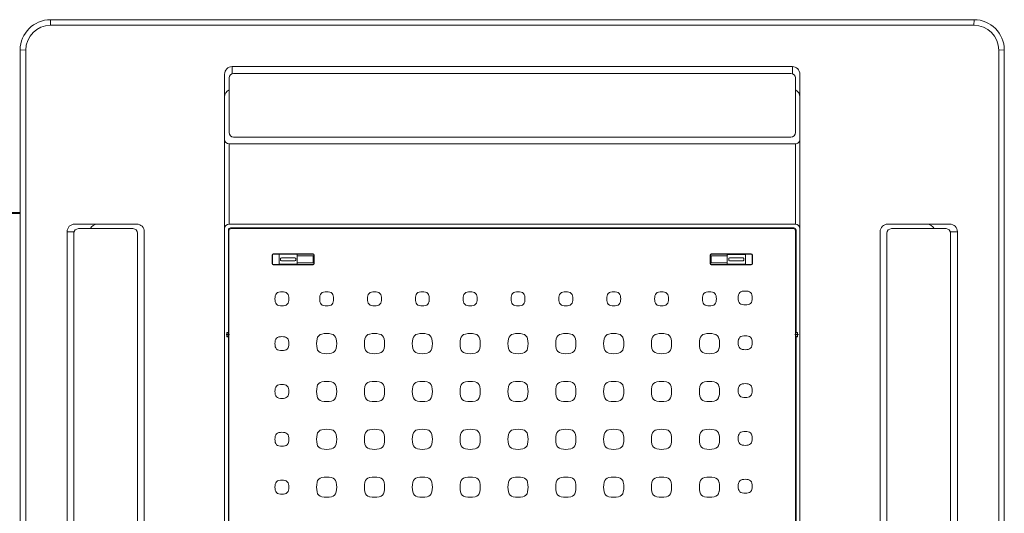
# Model space of a CAD drawing. Header units: inches. Extents: x 382808 to 408593, y -18409 to -9482.
# Tile 399 of 438: x 405244 to 405309, y -15479 to -15447. Entities that reach past the tile are written whole.
import ezdxf

# ---------------------------------------------------------------- set-up
doc = ezdxf.new("R2010")
doc.units = ezdxf.units.IN
doc.header["$LTSCALE"] = 2
doc.header["$MEASUREMENT"] = 0
doc.linetypes.add('CENTERLINE', pattern=[30, 24, -1.5, 3, -1.5])
doc.layers.add('z -CO', color=7, linetype='CONTINUOUS', lineweight=40)

msp = doc.modelspace()

# ---------------------------------------------------------------- linework, layer by layer
at = {"layer": 'z -CO', "color": 7, "linetype": 'Continuous', "lineweight": 15}
for p, q in [((405245.846, -15447.231), (405245.836, -15446.861)), ((405306.836, -15446.861), (405245.836, -15446.861)), ((405245.836, -15446.861), (405306.836, -15446.861)), ((405245.836, -15446.861), (405306.836, -15446.861)), ((405306.827, -15447.231), (405306.836, -15446.861)), ((405245.846, -15447.231), (405306.827, -15447.231)), ((405243.836, -15448.861), (405243.836, -15509.861)), ((405244.206, -15448.871), (405243.836, -15448.861)), ((405244.206, -15509.851), (405244.206, -15448.871)), ((405308.467, -15448.871), (405308.836, -15448.861)), ((405308.467, -15448.871), (405308.467, -15509.851)), ((405308.836, -15448.861), (405308.836, -15509.861))]:
    msp.add_line(p, q, dxfattribs=at)
at = {"layer": 'z -CO', "color": 7, "linetype": 'Continuous', "lineweight": 5}
for p, q in [((405257.839, -15450.411), (405257.839, -15449.961)), ((405294.836, -15449.961), (405257.839, -15449.961)), ((405294.836, -15450.428), (405294.836, -15449.961)), ((405257.336, -15451.961), (405257.336, -15450.461)), ((405257.636, -15450.711), (405257.636, -15454.311)), ((405257.936, -15450.411), (405294.736, -15450.411)), ((405295.036, -15450.711), (405295.036, -15454.311)), ((405295.336, -15451.961), (405295.336, -15450.461)), ((405257.336, -15454.761), (405257.336, -15451.961)), ((405295.336, -15454.561), (405295.336, -15451.961)), ((405257.336, -15454.761), (405257.336, -15454.408)), ((405257.936, -15454.611), (405294.736, -15454.611)), ((405295.336, -15454.761), (405295.336, -15454.561)), ((405257.336, -15454.761), (405257.336, -15460.661)), ((405257.636, -15455.061), (405257.636, -15460.361)), ((405295.036, -15455.061), (405257.636, -15455.061)), ((405295.036, -15460.361), (405295.036, -15455.061)), ((405295.336, -15460.661), (405295.336, -15454.761)), ((405251.536, -15460.361), (405247.436, -15460.361)), ((405260.154, -15460.361), (405257.636, -15460.361)), ((405295.036, -15460.361), (405257.636, -15460.361)), ((405305.236, -15460.361), (405301.136, -15460.361)), ((405246.936, -15497.861), (405246.936, -15460.861)), ((405247.386, -15460.861), (405246.936, -15460.861)), ((405247.386, -15497.761), (405247.386, -15460.961)), ((405247.686, -15460.661), (405251.286, -15460.661)), ((405251.586, -15497.761), (405251.586, -15460.961)), ((405252.036, -15497.861), (405252.036, -15460.861)), ((405257.336, -15498.061), (405257.336, -15460.661)), ((405257.586, -15467.511), (405257.586, -15460.761)), ((405257.628, -15497.919), (405257.628, -15460.803)), ((405257.736, -15460.611), (405294.936, -15460.611)), ((405257.778, -15460.653), (405294.894, -15460.653)), ((405295.044, -15497.919), (405295.044, -15460.803)), ((405295.086, -15467.511), (405295.086, -15460.761)), ((405295.336, -15498.061), (405295.336, -15460.661)), ((405300.636, -15460.861), (405300.636, -15497.861)), ((405301.086, -15497.761), (405301.086, -15460.961)), ((405301.386, -15460.661), (405304.986, -15460.661)), ((405305.286, -15460.861), (405305.736, -15460.861)), ((405305.286, -15497.761), (405305.286, -15460.961)), ((405305.736, -15460.861), (405305.736, -15497.861)), ((405260.474, -15462.401), (405260.474, -15462.971)), ((405260.496, -15462.401), (405260.496, -15462.971)), ((405260.546, -15462.329), (405263.186, -15462.329)), ((405260.546, -15462.351), (405263.186, -15462.351)), ((405260.936, -15462.351), (405260.936, -15463.021)), ((405260.986, -15462.356), (405262.086, -15462.356)), ((405262.136, -15462.351), (405262.136, -15463.021)), ((405262.136, -15462.461), (405263.186, -15462.461)), ((405263.186, -15462.461), (405263.186, -15462.911)), ((405263.236, -15462.401), (405263.236, -15462.971)), ((405263.258, -15462.401), (405263.258, -15462.971)), ((405289.414, -15462.401), (405289.414, -15462.971)), ((405289.436, -15462.401), (405289.436, -15462.971)), ((405292.126, -15462.329), (405289.486, -15462.329)), ((405292.126, -15462.351), (405289.486, -15462.351)), ((405289.486, -15462.461), (405289.486, -15462.911)), ((405290.536, -15462.461), (405289.486, -15462.461)), ((405290.536, -15463.021), (405290.536, -15462.351)), ((405291.686, -15462.376), (405290.586, -15462.376)), ((405291.736, -15463.021), (405291.736, -15462.351)), ((405292.176, -15462.401), (405292.176, -15462.971)), ((405292.198, -15462.401), (405292.198, -15462.971)), ((405260.546, -15463.021), (405263.186, -15463.021)), ((405260.546, -15463.043), (405263.186, -15463.043)), ((405260.986, -15462.996), (405262.086, -15462.996)), ((405261.036, -15462.636), (405261.036, -15462.736)), ((405261.086, -15462.586), (405261.986, -15462.586)), ((405261.086, -15462.786), (405261.986, -15462.786)), ((405262.036, -15462.636), (405262.036, -15462.736)), ((405262.136, -15462.911), (405263.186, -15462.911)), ((405290.536, -15462.911), (405289.486, -15462.911)), ((405292.126, -15463.021), (405289.486, -15463.021)), ((405292.126, -15463.043), (405289.486, -15463.043)), ((405291.686, -15463.016), (405290.586, -15463.016)), ((405290.636, -15462.736), (405290.636, -15462.636)), ((405291.586, -15462.586), (405290.686, -15462.586)), ((405291.586, -15462.786), (405290.686, -15462.786)), ((405291.636, -15462.736), (405291.636, -15462.636)), ((405257.586, -15467.511), (405257.486, -15467.511)), ((405257.486, -15467.811), (405257.486, -15467.511)), ((405257.486, -15467.511), (405257.505, -15467.529)), ((405257.605, -15467.529), (405257.505, -15467.529)), ((405257.505, -15467.793), (405257.505, -15467.529)), ((405257.605, -15467.529), (405257.586, -15467.511)), ((405257.605, -15467.793), (405257.605, -15467.529)), ((405295.068, -15467.529), (405295.086, -15467.511)), ((405295.068, -15467.529), (405295.168, -15467.529)), ((405295.068, -15467.793), (405295.068, -15467.529)), ((405295.086, -15467.511), (405295.186, -15467.511)), ((405295.186, -15467.511), (405295.168, -15467.529)), ((405295.168, -15467.793), (405295.168, -15467.529)), ((405295.186, -15467.811), (405295.186, -15467.511)), ((405257.505, -15467.793), (405257.486, -15467.811)), ((405257.586, -15467.811), (405257.486, -15467.811)), ((405257.605, -15467.793), (405257.505, -15467.793)), ((405257.586, -15467.811), (405257.605, -15467.793)), ((405257.586, -15490.911), (405257.586, -15467.811)), ((405295.068, -15467.793), (405295.168, -15467.793)), ((405295.086, -15467.811), (405295.068, -15467.793)), ((405295.086, -15490.911), (405295.086, -15467.811)), ((405295.086, -15467.811), (405295.186, -15467.811)), ((405295.168, -15467.793), (405295.186, -15467.811))]:
    msp.add_line(p, q, dxfattribs=at)
at = {"layer": 'z -CO', "ltscale": 2}
msp.add_line((405048.51, -15460.578), (405243.836, -15459.608), dxfattribs=at)
at = {"layer": 'z -CO', "color": 7, "linetype": 'CENTERLINE', "lineweight": 5}
for p, q in [((405257.435, -15467.661), (405257.67, -15467.661)), ((405295.238, -15467.661), (405295.002, -15467.661))]:
    msp.add_line(p, q, dxfattribs=at)
at = {"layer": 'z -CO', "color": 7, "linetype": 'Continuous', "lineweight": 15}
for centre, radius, start, end in [((405245.836, -15448.861), 2, 90, 180), ((405306.836, -15448.861), 2, 0, 90), ((405245.846, -15448.871), 1.64, 90, 180), ((405306.827, -15448.871), 1.64, 0, 90)]:
    msp.add_arc(centre, radius, start, end, dxfattribs=at)
at = {"layer": 'z -CO', "color": 7, "linetype": 'Continuous', "lineweight": 5}
for centre, radius, start, end in [((405257.836, -15450.461), 0.5, 89.99998, 180), ((405294.836, -15450.461), 0.5, 0, 89.99998), ((405257.936, -15450.711), 0.3, 90, 180), ((405294.736, -15450.711), 0.3, 0, 90), ((405257.836, -15451.961), 0.5, 113.5632, 180), ((405294.836, -15451.961), 0.5, 0, 66.40684), ((405257.936, -15454.311), 0.3, 180, 270), ((405294.736, -15454.311), 0.3, 270, 0), ((405257.636, -15454.761), 0.3, 180, 269.99998), ((405295.036, -15454.761), 0.3, 269.99998, 0), ((405247.436, -15460.861), 0.5, 90, 180), ((405248.936, -15460.861), 0.5, 90, 156.42182), ((405251.536, -15460.861), 0.5, 0, 90), ((405257.636, -15460.661), 0.3, 90, 180), ((405295.036, -15460.661), 0.3, 0, 90), ((405301.136, -15460.861), 0.5, 90, 180), ((405303.736, -15460.861), 0.5, 23.57818, 90), ((405305.236, -15460.861), 0.5, 0, 90), ((405247.686, -15460.961), 0.3, 90, 180), ((405251.286, -15460.961), 0.3, 0, 90), ((405257.736, -15460.761), 0.15, 90, 180), ((405257.778, -15460.803), 0.15, 90, 180), ((405294.894, -15460.803), 0.15, 0, 90), ((405294.936, -15460.761), 0.15, 0, 90), ((405301.386, -15460.961), 0.3, 90, 180), ((405304.986, -15460.961), 0.3, 0, 90), ((405260.546, -15462.401), 0.072, 90, 180), ((405260.546, -15462.401), 0.05, 90, 180), ((405260.986, -15462.406), 0.05, 90, 180), ((405262.086, -15462.406), 0.05, 0, 90), ((405263.186, -15462.401), 0.072, 0, 90), ((405263.186, -15462.401), 0.05, 0, 90), ((405289.486, -15462.401), 0.072, 90, 180), ((405289.486, -15462.401), 0.05, 90, 180), ((405290.586, -15462.426), 0.05, 90, 180), ((405291.686, -15462.426), 0.05, 0, 90), ((405292.126, -15462.401), 0.072, 0, 90), ((405292.126, -15462.401), 0.05, 0, 90), ((405260.546, -15462.971), 0.072, 180, 270), ((405260.546, -15462.971), 0.05, 180, 270), ((405260.986, -15462.946), 0.05, 180, 270), ((405261.086, -15462.636), 0.05, 90, 180), ((405261.086, -15462.736), 0.05, 180, 270), ((405261.986, -15462.636), 0.05, 0, 90), ((405261.986, -15462.736), 0.05, 270, 0), ((405262.086, -15462.946), 0.05, 270, 0), ((405263.186, -15462.971), 0.05, 270, 0), ((405263.186, -15462.971), 0.072, 270, 0), ((405289.486, -15462.971), 0.072, 180, 270), ((405289.486, -15462.971), 0.05, 180, 270), ((405290.586, -15462.966), 0.05, 180, 270), ((405290.686, -15462.636), 0.05, 90, 180), ((405290.686, -15462.736), 0.05, 180, 270), ((405291.586, -15462.636), 0.05, 0, 90), ((405291.586, -15462.736), 0.05, 270, 0), ((405291.686, -15462.966), 0.05, 270, 0), ((405292.126, -15462.971), 0.05, 270, 0), ((405292.126, -15462.971), 0.072, 270, 0), ((405261.714, -15465.298), 1.05, 168.79736, 191.20264), ((405260.978, -15465.153), 0.3, 101.20264, 168.79736), ((405261.124, -15465.888), 1.05, 78.79736, 101.20264), ((405261.269, -15465.153), 0.3, 11.20264, 78.79736), ((405260.534, -15465.298), 1.05, 348.79736, 11.20264), ((405264.669, -15465.298), 1.05, 168.79736, 191.20264), ((405263.933, -15465.153), 0.3, 101.20264, 168.79736), ((405264.079, -15465.888), 1.05, 78.79736, 101.20264), ((405264.224, -15465.153), 0.3, 11.20264, 78.79736), ((405263.489, -15465.298), 1.05, 348.79736, 11.20264), ((405267.829, -15465.298), 1.05, 168.79736, 191.20264), ((405267.093, -15465.153), 0.3, 101.20264, 168.79736), ((405267.239, -15465.888), 1.05, 78.79736, 101.20264), ((405267.384, -15465.153), 0.3, 11.20264, 78.79736), ((405266.649, -15465.298), 1.05, 348.79736, 11.20264), ((405270.989, -15465.298), 1.05, 168.79736, 191.20264), ((405270.253, -15465.153), 0.3, 101.20264, 168.79736), ((405270.399, -15465.888), 1.05, 78.79736, 101.20264), ((405270.544, -15465.153), 0.3, 11.20264, 78.79736), ((405269.809, -15465.298), 1.05, 348.79736, 11.20264), ((405274.149, -15465.298), 1.05, 168.79736, 191.20264), ((405273.413, -15465.153), 0.3, 101.20264, 168.79736), ((405273.559, -15465.888), 1.05, 78.79736, 101.20264), ((405273.704, -15465.153), 0.3, 11.20264, 78.79736), ((405272.969, -15465.298), 1.05, 348.79736, 11.20264), ((405277.309, -15465.298), 1.05, 168.79736, 191.20264), ((405276.573, -15465.153), 0.3, 101.20264, 168.79736), ((405276.719, -15465.888), 1.05, 78.79736, 101.20264), ((405276.864, -15465.153), 0.3, 11.20264, 78.79736), ((405276.129, -15465.298), 1.05, 348.79736, 11.20264), ((405280.469, -15465.298), 1.05, 168.79736, 191.20264), ((405279.733, -15465.153), 0.3, 101.20264, 168.79736), ((405279.879, -15465.888), 1.05, 78.79736, 101.20264), ((405280.024, -15465.153), 0.3, 11.20264, 78.79736), ((405279.289, -15465.298), 1.05, 348.79736, 11.20264), ((405283.629, -15465.298), 1.05, 168.79736, 191.20264), ((405282.893, -15465.153), 0.3, 101.20264, 168.79736), ((405283.039, -15465.888), 1.05, 78.79736, 101.20264), ((405283.184, -15465.153), 0.3, 11.20264, 78.79736), ((405282.449, -15465.298), 1.05, 348.79736, 11.20264), ((405286.789, -15465.298), 1.05, 168.79736, 191.20264), ((405286.053, -15465.153), 0.3, 101.20264, 168.79736), ((405286.199, -15465.888), 1.05, 78.79736, 101.20264), ((405286.344, -15465.153), 0.3, 11.20264, 78.79736), ((405285.609, -15465.298), 1.05, 348.79736, 11.20264), ((405289.949, -15465.298), 1.05, 168.79736, 191.20264), ((405289.213, -15465.153), 0.3, 101.20264, 168.79736), ((405289.359, -15465.888), 1.05, 78.79736, 101.20264), ((405289.504, -15465.153), 0.3, 11.20264, 78.79736), ((405288.769, -15465.298), 1.05, 348.79736, 11.20264), ((405292.314, -15465.24), 1.05, 168.79736, 191.20264), ((405291.578, -15465.094), 0.3, 101.20264, 168.79736), ((405291.724, -15465.83), 1.05, 78.79736, 101.20264), ((405291.869, -15465.094), 0.3, 11.20264, 78.79736), ((405291.134, -15465.24), 1.05, 348.79736, 11.20264), ((405260.978, -15465.444), 0.3, 191.20264, 258.79736), ((405261.124, -15464.708), 1.05, 258.79736, 281.20264), ((405261.269, -15465.444), 0.3, 281.20264, 348.79736), ((405263.933, -15465.444), 0.3, 191.20264, 258.79736), ((405264.079, -15464.708), 1.05, 258.79736, 281.20264), ((405264.224, -15465.444), 0.3, 281.20264, 348.79736), ((405267.093, -15465.444), 0.3, 191.20264, 258.79736), ((405267.239, -15464.708), 1.05, 258.79736, 281.20264), ((405267.384, -15465.444), 0.3, 281.20264, 348.79736), ((405270.253, -15465.444), 0.3, 191.20264, 258.79736), ((405270.399, -15464.708), 1.05, 258.79736, 281.20264), ((405270.544, -15465.444), 0.3, 281.20264, 348.79736), ((405273.413, -15465.444), 0.3, 191.20264, 258.79736), ((405273.559, -15464.708), 1.05, 258.79736, 281.20264), ((405273.704, -15465.444), 0.3, 281.20264, 348.79736), ((405276.573, -15465.444), 0.3, 191.20264, 258.79736), ((405276.719, -15464.708), 1.05, 258.79736, 281.20264), ((405276.864, -15465.444), 0.3, 281.20264, 348.79736), ((405279.733, -15465.444), 0.3, 191.20264, 258.79736), ((405279.879, -15464.708), 1.05, 258.79736, 281.20264), ((405280.024, -15465.444), 0.3, 281.20264, 348.79736), ((405282.893, -15465.444), 0.3, 191.20264, 258.79736), ((405283.039, -15464.708), 1.05, 258.79736, 281.20264), ((405283.184, -15465.444), 0.3, 281.20264, 348.79736), ((405286.053, -15465.444), 0.3, 191.20264, 258.79736), ((405286.199, -15464.708), 1.05, 258.79736, 281.20264), ((405286.344, -15465.444), 0.3, 281.20264, 348.79736), ((405289.213, -15465.444), 0.3, 191.20264, 258.79736), ((405289.359, -15464.708), 1.05, 258.79736, 281.20264), ((405289.504, -15465.444), 0.3, 281.20264, 348.79736), ((405291.578, -15465.386), 0.3, 191.20264, 258.79736), ((405291.724, -15464.65), 1.05, 258.79736, 281.20264), ((405291.869, -15465.386), 0.3, 281.20264, 348.79736), ((405263.837, -15468.012), 0.4, 101.16977, 168.83023), ((405264.079, -15469.234), 1.646, 78.83023, 101.16977), ((405264.32, -15468.012), 0.4, 11.16977, 78.83023), ((405266.997, -15468.012), 0.4, 101.16977, 168.83023), ((405267.239, -15469.234), 1.646, 78.83023, 101.16977), ((405267.48, -15468.012), 0.4, 11.16977, 78.83023), ((405270.157, -15468.012), 0.4, 101.16977, 168.83023), ((405270.399, -15469.234), 1.646, 78.83023, 101.16977), ((405270.64, -15468.012), 0.4, 11.16977, 78.83023), ((405273.317, -15468.012), 0.4, 101.16977, 168.83023), ((405273.559, -15469.234), 1.646, 78.83023, 101.16977), ((405273.8, -15468.012), 0.4, 11.16977, 78.83023), ((405276.477, -15468.012), 0.4, 101.16977, 168.83023), ((405276.719, -15469.234), 1.646, 78.83023, 101.16977), ((405276.96, -15468.012), 0.4, 11.16977, 78.83023), ((405279.637, -15468.012), 0.4, 101.16977, 168.83023), ((405279.879, -15469.234), 1.646, 78.83023, 101.16977), ((405280.12, -15468.012), 0.4, 11.16977, 78.83023), ((405282.797, -15468.012), 0.4, 101.16977, 168.83023), ((405283.039, -15469.234), 1.646, 78.83023, 101.16977), ((405283.28, -15468.012), 0.4, 11.16977, 78.83023), ((405285.957, -15468.012), 0.4, 101.16977, 168.83023), ((405286.199, -15469.234), 1.646, 78.83023, 101.16977), ((405286.44, -15468.012), 0.4, 11.16977, 78.83023), ((405289.117, -15468.012), 0.4, 101.16977, 168.83023), ((405289.359, -15469.234), 1.646, 78.83023, 101.16977), ((405289.6, -15468.012), 0.4, 11.16977, 78.83023), ((405291.578, -15468.049), 0.3, 101.20264, 168.79736), ((405291.724, -15468.785), 1.05, 78.79736, 101.20264), ((405291.869, -15468.049), 0.3, 11.20264, 78.79736), ((405261.714, -15468.253), 1.05, 168.79736, 191.20264), ((405260.978, -15468.108), 0.3, 101.20264, 168.79736), ((405261.124, -15468.843), 1.05, 78.79736, 101.20264), ((405261.269, -15468.108), 0.3, 11.20264, 78.79736), ((405260.534, -15468.253), 1.05, 348.79736, 11.20264), ((405265.06, -15468.253), 1.646, 168.83023, 191.16977), ((405263.098, -15468.253), 1.646, 348.83023, 11.16977), ((405268.22, -15468.253), 1.646, 168.83023, 191.16977), ((405266.258, -15468.253), 1.646, 348.83023, 11.16977), ((405271.38, -15468.253), 1.646, 168.83023, 191.16977), ((405269.418, -15468.253), 1.646, 348.83023, 11.16977), ((405274.54, -15468.253), 1.646, 168.83023, 191.16977), ((405272.578, -15468.253), 1.646, 348.83023, 11.16977), ((405277.7, -15468.253), 1.646, 168.83023, 191.16977), ((405275.738, -15468.253), 1.646, 348.83023, 11.16977), ((405280.86, -15468.253), 1.646, 168.83023, 191.16977), ((405278.898, -15468.253), 1.646, 348.83023, 11.16977), ((405284.02, -15468.253), 1.646, 168.83023, 191.16977), ((405282.058, -15468.253), 1.646, 348.83023, 11.16977), ((405287.18, -15468.253), 1.646, 168.83023, 191.16977), ((405285.218, -15468.253), 1.646, 348.83023, 11.16977), ((405290.34, -15468.253), 1.646, 168.83023, 191.16977), ((405288.378, -15468.253), 1.646, 348.83023, 11.16977), ((405292.314, -15468.195), 1.05, 168.79736, 191.20264), ((405291.578, -15468.341), 0.3, 191.20264, 258.79736), ((405291.869, -15468.341), 0.3, 281.20264, 348.79736), ((405291.134, -15468.195), 1.05, 348.79736, 11.20264), ((405260.978, -15468.399), 0.3, 191.20264, 258.79736), ((405261.124, -15467.663), 1.05, 258.79736, 281.20264), ((405261.269, -15468.399), 0.3, 281.20264, 348.79736), ((405263.837, -15468.495), 0.4, 191.16977, 258.83023), ((405264.079, -15467.272), 1.646, 258.83023, 281.16977), ((405264.32, -15468.495), 0.4, 281.16977, 348.83023), ((405266.997, -15468.495), 0.4, 191.16977, 258.83023), ((405267.239, -15467.272), 1.646, 258.83023, 281.16977), ((405267.48, -15468.495), 0.4, 281.16977, 348.83023), ((405270.157, -15468.495), 0.4, 191.16977, 258.83023), ((405270.399, -15467.272), 1.646, 258.83023, 281.16977), ((405270.64, -15468.495), 0.4, 281.16977, 348.83023), ((405273.317, -15468.495), 0.4, 191.16977, 258.83023), ((405273.559, -15467.272), 1.646, 258.83023, 281.16977), ((405273.8, -15468.495), 0.4, 281.16977, 348.83023), ((405276.477, -15468.495), 0.4, 191.16977, 258.83023), ((405276.719, -15467.272), 1.646, 258.83023, 281.16977), ((405276.96, -15468.495), 0.4, 281.16977, 348.83023), ((405279.637, -15468.495), 0.4, 191.16977, 258.83023), ((405279.879, -15467.272), 1.646, 258.83023, 281.16977), ((405280.12, -15468.495), 0.4, 281.16977, 348.83023), ((405282.797, -15468.495), 0.4, 191.16977, 258.83023), ((405283.039, -15467.272), 1.646, 258.83023, 281.16977), ((405283.28, -15468.495), 0.4, 281.16977, 348.83023), ((405285.957, -15468.495), 0.4, 191.16977, 258.83023), ((405286.199, -15467.272), 1.646, 258.83023, 281.16977), ((405286.44, -15468.495), 0.4, 281.16977, 348.83023), ((405289.117, -15468.495), 0.4, 191.16977, 258.83023), ((405289.359, -15467.272), 1.646, 258.83023, 281.16977), ((405289.6, -15468.495), 0.4, 281.16977, 348.83023), ((405291.724, -15467.605), 1.05, 258.79736, 281.20264), ((405260.978, -15471.268), 0.3, 101.20264, 168.79736), ((405261.124, -15472.003), 1.05, 78.79736, 101.20264), ((405261.269, -15471.268), 0.3, 11.20264, 78.79736), ((405263.837, -15471.172), 0.4, 101.16977, 168.83023), ((405264.079, -15472.394), 1.646, 78.83023, 101.16977), ((405264.32, -15471.172), 0.4, 11.16977, 78.83023), ((405266.997, -15471.172), 0.4, 101.16977, 168.83023), ((405267.239, -15472.394), 1.646, 78.83023, 101.16977), ((405267.48, -15471.172), 0.4, 11.16977, 78.83023), ((405270.157, -15471.172), 0.4, 101.16977, 168.83023), ((405270.399, -15472.394), 1.646, 78.83023, 101.16977), ((405270.64, -15471.172), 0.4, 11.16977, 78.83023), ((405273.317, -15471.172), 0.4, 101.16977, 168.83023), ((405273.559, -15472.394), 1.646, 78.83023, 101.16977), ((405273.8, -15471.172), 0.4, 11.16977, 78.83023), ((405276.477, -15471.172), 0.4, 101.16977, 168.83023), ((405276.719, -15472.394), 1.646, 78.83023, 101.16977), ((405276.96, -15471.172), 0.4, 11.16977, 78.83023), ((405279.637, -15471.172), 0.4, 101.16977, 168.83023), ((405279.879, -15472.394), 1.646, 78.83023, 101.16977), ((405280.12, -15471.172), 0.4, 11.16977, 78.83023), ((405282.797, -15471.172), 0.4, 101.16977, 168.83023), ((405283.039, -15472.394), 1.646, 78.83023, 101.16977), ((405283.28, -15471.172), 0.4, 11.16977, 78.83023), ((405285.957, -15471.172), 0.4, 101.16977, 168.83023), ((405286.199, -15472.394), 1.646, 78.83023, 101.16977), ((405286.44, -15471.172), 0.4, 11.16977, 78.83023), ((405289.117, -15471.172), 0.4, 101.16977, 168.83023), ((405289.359, -15472.394), 1.646, 78.83023, 101.16977), ((405289.6, -15471.172), 0.4, 11.16977, 78.83023), ((405291.578, -15471.209), 0.3, 101.20264, 168.79736), ((405291.724, -15471.945), 1.05, 78.79736, 101.20264), ((405291.869, -15471.209), 0.3, 11.20264, 78.79736), ((405261.714, -15471.413), 1.05, 168.79736, 191.20264), ((405260.978, -15471.559), 0.3, 191.20264, 258.79736), ((405261.269, -15471.559), 0.3, 281.20264, 348.79736), ((405260.534, -15471.413), 1.05, 348.79736, 11.20264), ((405265.06, -15471.413), 1.646, 168.83023, 191.16977), ((405263.098, -15471.413), 1.646, 348.83023, 11.16977), ((405268.22, -15471.413), 1.646, 168.83023, 191.16977), ((405266.258, -15471.413), 1.646, 348.83023, 11.16977), ((405271.38, -15471.413), 1.646, 168.83023, 191.16977), ((405269.418, -15471.413), 1.646, 348.83023, 11.16977), ((405274.54, -15471.413), 1.646, 168.83023, 191.16977), ((405272.578, -15471.413), 1.646, 348.83023, 11.16977), ((405277.7, -15471.413), 1.646, 168.83023, 191.16977), ((405275.738, -15471.413), 1.646, 348.83023, 11.16977), ((405280.86, -15471.413), 1.646, 168.83023, 191.16977), ((405278.898, -15471.413), 1.646, 348.83023, 11.16977), ((405284.02, -15471.413), 1.646, 168.83023, 191.16977), ((405282.058, -15471.413), 1.646, 348.83023, 11.16977), ((405287.18, -15471.413), 1.646, 168.83023, 191.16977), ((405285.218, -15471.413), 1.646, 348.83023, 11.16977), ((405290.34, -15471.413), 1.646, 168.83023, 191.16977), ((405288.378, -15471.413), 1.646, 348.83023, 11.16977), ((405292.314, -15471.355), 1.05, 168.79736, 191.20264), ((405291.578, -15471.501), 0.3, 191.20264, 258.79736), ((405291.869, -15471.501), 0.3, 281.20264, 348.79736), ((405291.134, -15471.355), 1.05, 348.79736, 11.20264), ((405261.124, -15470.823), 1.05, 258.79736, 281.20264), ((405263.837, -15471.655), 0.4, 191.16977, 258.83023), ((405264.079, -15470.432), 1.646, 258.83023, 281.16977), ((405264.32, -15471.655), 0.4, 281.16977, 348.83023), ((405266.997, -15471.655), 0.4, 191.16977, 258.83023), ((405267.239, -15470.432), 1.646, 258.83023, 281.16977), ((405267.48, -15471.655), 0.4, 281.16977, 348.83023), ((405270.157, -15471.655), 0.4, 191.16977, 258.83023), ((405270.399, -15470.432), 1.646, 258.83023, 281.16977), ((405270.64, -15471.655), 0.4, 281.16977, 348.83023), ((405273.317, -15471.655), 0.4, 191.16977, 258.83023), ((405273.559, -15470.432), 1.646, 258.83023, 281.16977), ((405273.8, -15471.655), 0.4, 281.16977, 348.83023), ((405276.477, -15471.655), 0.4, 191.16977, 258.83023), ((405276.719, -15470.432), 1.646, 258.83023, 281.16977), ((405276.96, -15471.655), 0.4, 281.16977, 348.83023), ((405279.637, -15471.655), 0.4, 191.16977, 258.83023), ((405279.879, -15470.432), 1.646, 258.83023, 281.16977), ((405280.12, -15471.655), 0.4, 281.16977, 348.83023), ((405282.797, -15471.655), 0.4, 191.16977, 258.83023), ((405283.039, -15470.432), 1.646, 258.83023, 281.16977), ((405283.28, -15471.655), 0.4, 281.16977, 348.83023), ((405285.957, -15471.655), 0.4, 191.16977, 258.83023), ((405286.199, -15470.432), 1.646, 258.83023, 281.16977), ((405286.44, -15471.655), 0.4, 281.16977, 348.83023), ((405289.117, -15471.655), 0.4, 191.16977, 258.83023), ((405289.359, -15470.432), 1.646, 258.83023, 281.16977), ((405289.6, -15471.655), 0.4, 281.16977, 348.83023), ((405291.724, -15470.765), 1.05, 258.79736, 281.20264), ((405260.978, -15474.428), 0.3, 101.20264, 168.79736), ((405261.124, -15475.163), 1.05, 78.79736, 101.20264), ((405261.269, -15474.428), 0.3, 11.20264, 78.79736), ((405265.06, -15474.573), 1.646, 168.83023, 191.16977), ((405263.837, -15474.332), 0.4, 101.16977, 168.83023), ((405264.079, -15475.554), 1.646, 78.83023, 101.16977), ((405264.32, -15474.332), 0.4, 11.16977, 78.83023), ((405263.098, -15474.573), 1.646, 348.83023, 11.16977), ((405268.22, -15474.573), 1.646, 168.83023, 191.16977), ((405266.997, -15474.332), 0.4, 101.16977, 168.83023), ((405267.239, -15475.554), 1.646, 78.83023, 101.16977), ((405267.48, -15474.332), 0.4, 11.16977, 78.83023), ((405266.258, -15474.573), 1.646, 348.83023, 11.16977), ((405271.38, -15474.573), 1.646, 168.83023, 191.16977), ((405270.157, -15474.332), 0.4, 101.16977, 168.83023), ((405270.399, -15475.554), 1.646, 78.83023, 101.16977), ((405270.64, -15474.332), 0.4, 11.16977, 78.83023), ((405269.418, -15474.573), 1.646, 348.83023, 11.16977), ((405274.54, -15474.573), 1.646, 168.83023, 191.16977), ((405273.317, -15474.332), 0.4, 101.16977, 168.83023), ((405273.559, -15475.554), 1.646, 78.83023, 101.16977), ((405273.8, -15474.332), 0.4, 11.16977, 78.83023), ((405272.578, -15474.573), 1.646, 348.83023, 11.16977), ((405277.7, -15474.573), 1.646, 168.83023, 191.16977), ((405276.477, -15474.332), 0.4, 101.16977, 168.83023), ((405276.719, -15475.554), 1.646, 78.83023, 101.16977), ((405276.96, -15474.332), 0.4, 11.16977, 78.83023), ((405275.738, -15474.573), 1.646, 348.83023, 11.16977), ((405280.86, -15474.573), 1.646, 168.83023, 191.16977), ((405279.637, -15474.332), 0.4, 101.16977, 168.83023), ((405279.879, -15475.554), 1.646, 78.83023, 101.16977), ((405280.12, -15474.332), 0.4, 11.16977, 78.83023), ((405278.898, -15474.573), 1.646, 348.83023, 11.16977), ((405284.02, -15474.573), 1.646, 168.83023, 191.16977), ((405282.797, -15474.332), 0.4, 101.16977, 168.83023), ((405283.039, -15475.554), 1.646, 78.83023, 101.16977), ((405283.28, -15474.332), 0.4, 11.16977, 78.83023), ((405282.058, -15474.573), 1.646, 348.83023, 11.16977), ((405287.18, -15474.573), 1.646, 168.83023, 191.16977), ((405285.957, -15474.332), 0.4, 101.16977, 168.83023), ((405286.199, -15475.554), 1.646, 78.83023, 101.16977), ((405286.44, -15474.332), 0.4, 11.16977, 78.83023), ((405285.218, -15474.573), 1.646, 348.83023, 11.16977), ((405290.34, -15474.573), 1.646, 168.83023, 191.16977), ((405289.117, -15474.332), 0.4, 101.16977, 168.83023), ((405289.359, -15475.554), 1.646, 78.83023, 101.16977), ((405289.6, -15474.332), 0.4, 11.16977, 78.83023), ((405288.378, -15474.573), 1.646, 348.83023, 11.16977), ((405291.578, -15474.369), 0.3, 101.20264, 168.79736), ((405291.724, -15475.105), 1.05, 78.79736, 101.20264), ((405291.869, -15474.369), 0.3, 11.20264, 78.79736), ((405261.714, -15474.573), 1.05, 168.79736, 191.20264), ((405260.978, -15474.719), 0.3, 191.20264, 258.79736), ((405261.269, -15474.719), 0.3, 281.20264, 348.79736), ((405260.534, -15474.573), 1.05, 348.79736, 11.20264), ((405263.837, -15474.815), 0.4, 191.16977, 258.83023), ((405264.32, -15474.815), 0.4, 281.16977, 348.83023), ((405266.997, -15474.815), 0.4, 191.16977, 258.83023), ((405267.48, -15474.815), 0.4, 281.16977, 348.83023), ((405270.157, -15474.815), 0.4, 191.16977, 258.83023), ((405270.64, -15474.815), 0.4, 281.16977, 348.83023), ((405273.317, -15474.815), 0.4, 191.16977, 258.83023), ((405273.8, -15474.815), 0.4, 281.16977, 348.83023), ((405276.477, -15474.815), 0.4, 191.16977, 258.83023), ((405276.96, -15474.815), 0.4, 281.16977, 348.83023), ((405279.637, -15474.815), 0.4, 191.16977, 258.83023), ((405280.12, -15474.815), 0.4, 281.16977, 348.83023), ((405282.797, -15474.815), 0.4, 191.16977, 258.83023), ((405283.28, -15474.815), 0.4, 281.16977, 348.83023), ((405285.957, -15474.815), 0.4, 191.16977, 258.83023), ((405286.44, -15474.815), 0.4, 281.16977, 348.83023), ((405289.117, -15474.815), 0.4, 191.16977, 258.83023), ((405289.6, -15474.815), 0.4, 281.16977, 348.83023), ((405292.314, -15474.515), 1.05, 168.79736, 191.20264), ((405291.578, -15474.661), 0.3, 191.20264, 258.79736), ((405291.869, -15474.661), 0.3, 281.20264, 348.79736), ((405291.134, -15474.515), 1.05, 348.79736, 11.20264), ((405261.124, -15473.983), 1.05, 258.79736, 281.20264), ((405264.079, -15473.592), 1.646, 258.83023, 281.16977), ((405267.239, -15473.592), 1.646, 258.83023, 281.16977), ((405270.399, -15473.592), 1.646, 258.83023, 281.16977), ((405273.559, -15473.592), 1.646, 258.83023, 281.16977), ((405276.719, -15473.592), 1.646, 258.83023, 281.16977), ((405279.879, -15473.592), 1.646, 258.83023, 281.16977), ((405283.039, -15473.592), 1.646, 258.83023, 281.16977), ((405286.199, -15473.592), 1.646, 258.83023, 281.16977), ((405289.359, -15473.592), 1.646, 258.83023, 281.16977), ((405291.724, -15473.925), 1.05, 258.79736, 281.20264), ((405260.978, -15477.588), 0.3, 101.20264, 168.79736), ((405261.124, -15478.323), 1.05, 78.79736, 101.20264), ((405261.269, -15477.588), 0.3, 11.20264, 78.79736), ((405265.06, -15477.733), 1.646, 168.83023, 191.16977), ((405263.837, -15477.492), 0.4, 101.16977, 168.83023), ((405264.079, -15478.714), 1.646, 78.83023, 101.16977), ((405264.32, -15477.492), 0.4, 11.16977, 78.83023), ((405263.098, -15477.733), 1.646, 348.83023, 11.16977), ((405268.22, -15477.733), 1.646, 168.83023, 191.16977), ((405266.997, -15477.492), 0.4, 101.16977, 168.83023), ((405267.239, -15478.714), 1.646, 78.83023, 101.16977), ((405267.48, -15477.492), 0.4, 11.16977, 78.83023), ((405266.258, -15477.733), 1.646, 348.83023, 11.16977), ((405271.38, -15477.733), 1.646, 168.83023, 191.16977), ((405270.157, -15477.492), 0.4, 101.16977, 168.83023), ((405270.399, -15478.714), 1.646, 78.83023, 101.16977), ((405270.64, -15477.492), 0.4, 11.16977, 78.83023), ((405269.418, -15477.733), 1.646, 348.83023, 11.16977), ((405274.54, -15477.733), 1.646, 168.83023, 191.16977), ((405273.317, -15477.492), 0.4, 101.16977, 168.83023), ((405273.559, -15478.714), 1.646, 78.83023, 101.16977), ((405273.8, -15477.492), 0.4, 11.16977, 78.83023), ((405272.578, -15477.733), 1.646, 348.83023, 11.16977), ((405277.7, -15477.733), 1.646, 168.83023, 191.16977), ((405276.477, -15477.492), 0.4, 101.16977, 168.83023), ((405276.719, -15478.714), 1.646, 78.83023, 101.16977), ((405276.96, -15477.492), 0.4, 11.16977, 78.83023), ((405275.738, -15477.733), 1.646, 348.83023, 11.16977), ((405280.86, -15477.733), 1.646, 168.83023, 191.16977), ((405279.637, -15477.492), 0.4, 101.16977, 168.83023), ((405279.879, -15478.714), 1.646, 78.83023, 101.16977), ((405280.12, -15477.492), 0.4, 11.16977, 78.83023), ((405278.898, -15477.733), 1.646, 348.83023, 11.16977), ((405284.02, -15477.733), 1.646, 168.83023, 191.16977), ((405282.797, -15477.492), 0.4, 101.16977, 168.83023), ((405283.039, -15478.714), 1.646, 78.83023, 101.16977), ((405283.28, -15477.492), 0.4, 11.16977, 78.83023), ((405282.058, -15477.733), 1.646, 348.83023, 11.16977), ((405287.18, -15477.733), 1.646, 168.83023, 191.16977), ((405285.957, -15477.492), 0.4, 101.16977, 168.83023), ((405286.199, -15478.714), 1.646, 78.83023, 101.16977), ((405286.44, -15477.492), 0.4, 11.16977, 78.83023), ((405285.218, -15477.733), 1.646, 348.83023, 11.16977), ((405290.34, -15477.733), 1.646, 168.83023, 191.16977), ((405289.117, -15477.492), 0.4, 101.16977, 168.83023), ((405289.359, -15478.714), 1.646, 78.83023, 101.16977), ((405289.6, -15477.492), 0.4, 11.16977, 78.83023), ((405288.378, -15477.733), 1.646, 348.83023, 11.16977), ((405292.314, -15477.675), 1.05, 168.79736, 191.20264), ((405291.578, -15477.529), 0.3, 101.20264, 168.79736), ((405291.724, -15478.265), 1.05, 78.79736, 101.20264), ((405291.869, -15477.529), 0.3, 11.20264, 78.79736), ((405291.134, -15477.675), 1.05, 348.79736, 11.20264), ((405261.714, -15477.733), 1.05, 168.79736, 191.20264), ((405260.978, -15477.879), 0.3, 191.20264, 258.79736), ((405261.269, -15477.879), 0.3, 281.20264, 348.79736), ((405260.534, -15477.733), 1.05, 348.79736, 11.20264), ((405263.837, -15477.975), 0.4, 191.16977, 258.83023), ((405264.32, -15477.975), 0.4, 281.16977, 348.83023), ((405266.997, -15477.975), 0.4, 191.16977, 258.83023), ((405267.48, -15477.975), 0.4, 281.16977, 348.83023), ((405270.157, -15477.975), 0.4, 191.16977, 258.83023), ((405270.64, -15477.975), 0.4, 281.16977, 348.83023), ((405273.317, -15477.975), 0.4, 191.16977, 258.83023), ((405273.8, -15477.975), 0.4, 281.16977, 348.83023), ((405276.477, -15477.975), 0.4, 191.16977, 258.83023), ((405276.96, -15477.975), 0.4, 281.16977, 348.83023), ((405279.637, -15477.975), 0.4, 191.16977, 258.83023), ((405280.12, -15477.975), 0.4, 281.16977, 348.83023), ((405282.797, -15477.975), 0.4, 191.16977, 258.83023), ((405283.28, -15477.975), 0.4, 281.16977, 348.83023), ((405285.957, -15477.975), 0.4, 191.16977, 258.83023), ((405286.44, -15477.975), 0.4, 281.16977, 348.83023), ((405289.117, -15477.975), 0.4, 191.16977, 258.83023), ((405289.6, -15477.975), 0.4, 281.16977, 348.83023), ((405291.578, -15477.821), 0.3, 191.20264, 258.79736), ((405291.724, -15477.085), 1.05, 258.79736, 281.20264), ((405291.869, -15477.821), 0.3, 281.20264, 348.79736), ((405261.124, -15477.143), 1.05, 258.79736, 281.20264), ((405264.079, -15476.752), 1.646, 258.83023, 281.16977), ((405267.239, -15476.752), 1.646, 258.83023, 281.16977), ((405270.399, -15476.752), 1.646, 258.83023, 281.16977), ((405273.559, -15476.752), 1.646, 258.83023, 281.16977), ((405276.719, -15476.752), 1.646, 258.83023, 281.16977), ((405279.879, -15476.752), 1.646, 258.83023, 281.16977), ((405283.039, -15476.752), 1.646, 258.83023, 281.16977), ((405286.199, -15476.752), 1.646, 258.83023, 281.16977), ((405289.359, -15476.752), 1.646, 258.83023, 281.16977)]:
    msp.add_arc(centre, radius, start, end, dxfattribs=at)
msp.add_point((405276.336, -15460.611), dxfattribs=at)

doc.saveas('drawing.dxf')
